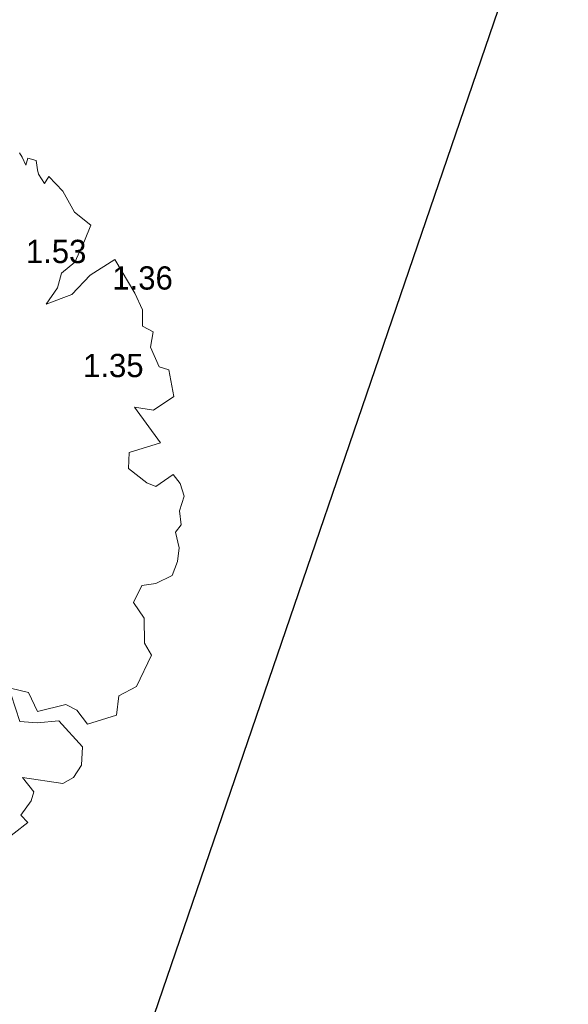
# Model space of a CAD drawing. Header units: metres. Extents: x 134157 to 138734, y 451157 to 455772.
# Tile 828 of 1056: x 136722 to 136728, y 454213 to 454223. Entities that reach past the tile are written whole.
import ezdxf

# ---------------------------------------------------------------- set-up
doc = ezdxf.new("R2010")
doc.units = ezdxf.units.M
doc.linetypes.add('HIDDEN__G5', pattern=[1.125, 0.75, -0.375])
doc.layers.add('-DR-alg-hulplijnen kantverharding asflast nieuwe fietsstraat', color=7, linetype='Continuous', true_color=0xff9429, plot=False)
for name, color, linetype in [('-DR-alg-projectgrens 1-200', 3, 'PROJECTGRENS_1-200'), ('-DR-bs-txt-hoogtemaat', 253, 'Continuous'), ('-DR-nw-vh-band 10x20 ob', 2, 'HIDDEN__G5'), ('-DR-nw-vh-kantverharding', 3, 'Continuous')]:
    doc.layers.add(name, color=color, linetype=linetype)
doc.layers.add('-DR-bs-boom', color=253, linetype='Continuous', lineweight=13)
doc.layers.add('-DR-nw-gr-arc-gras', color=7, linetype='Continuous', true_color=0xb5d5a4)
doc.layers.add('-DR-nw-vh-arc-asfalt fietsstraat rood', color=7, linetype='Continuous', lineweight=9, true_color=0xdfbfc7)
doc.layers.add('-DR-nw-vh-arc-sbs kf bruinrood rabat halfsteens', color=7, linetype='Continuous', lineweight=9, true_color=0xb88485)
doc.layers.add('-DR-nw-vh-arc-halfverharding stabilizer', color=7, linetype='Continuous', lineweight=9, true_color=0xe2e1c1, transparency=0.1)
doc.layers.add('-DR-nw-vh-kantverharding halfverharding stabilizer', color=7, linetype='Continuous', true_color=0xe2e1c1, transparency=0.1)
doc.styles.add('Drong', font='txt', dxfattribs={"height": 1.8})
doc.linetypes.add('PROJECTGRENS_1-200', pattern='A,0.32,-0.13,[133,ltypeshp.shx,S=0.13,R=0,X=-0.13,Y=0],-0.13,1.27', length=1.85)
pattern_1 = [(115.3356253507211, (136419.7180158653, 453326.2367068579), (-0.2236810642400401, -0.1059037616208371), [0.06, -0.187485]), (205.3356253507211, (136419.7180158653, 453326.2367068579), (0.1059037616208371, -0.22368106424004), [0.06, -0.187485])]

# ---------------------------------------------------------------- blocks, each defined once
blk = doc.blocks.new('Boom bestaand 1')
for points in [[(-0.06117739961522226, 0.3922887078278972), (-0.07359350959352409, 0.4116751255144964), (-0.08696696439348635, 0.4224718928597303), (-0.09262495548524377, 0.4414945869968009), (-0.1106275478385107, 0.4615454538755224), (-0.1241971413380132, 0.4751490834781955), (-0.1453325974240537, 0.4640004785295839), (-0.1728176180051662, 0.4610569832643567), (-0.1945372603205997, 0.4533219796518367), (-0.1891622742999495, 0.4455616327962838), (-0.2017040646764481, 0.4431737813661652), (-0.2067805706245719, 0.4443676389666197), (-0.2172318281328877, 0.4470540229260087), (-0.223502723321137, 0.4395920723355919), (-0.2169333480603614, 0.4339209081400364), (-0.2270861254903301, 0.4339209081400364), (-0.2330585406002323, 0.4330255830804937)], [(0.486239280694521, 0.09793392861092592), (0.4760560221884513, 0.1367859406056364), (0.4651348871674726, 0.1328873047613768), (0.4549940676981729, 0.1500411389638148), (0.4464131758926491, 0.157058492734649), (0.4261315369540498, 0.1516005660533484), (0.4510936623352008, 0.1913660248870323), (0.4495335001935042, 0.2054008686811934), (0.4401727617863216, 0.2194358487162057), (0.4214510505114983, 0.2287924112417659), (0.3832275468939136, 0.2155372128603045), (0.3754267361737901, 0.1921458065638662), (0.3660659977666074, 0.174212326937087), (0.3340829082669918, 0.1773311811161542)], [(0.3067805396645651, 0.1531599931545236), (0.3395434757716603, 0.1968240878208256), (0.3637257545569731, 0.1976037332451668), (0.3691863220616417, 0.2303518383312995), (0.3801072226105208, 0.2397084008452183), (0.399609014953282, 0.2443866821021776), (0.4034444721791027, 0.2789633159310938), (0.3841832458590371, 0.2902883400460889), (0.3824474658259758, 0.3130016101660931), (0.3562703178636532, 0.3433174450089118), (0.3405645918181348, 0.3413551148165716), (0.3140610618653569, 0.3521479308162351), (0.2924656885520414, 0.3482232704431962), (0.2787229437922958, 0.3649030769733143), (0.2826493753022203, 0.3806015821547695), (0.2816678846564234, 0.4012060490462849), (0.2696121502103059, 0.4131463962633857), (0.2559704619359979, 0.4211935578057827), (0.2376325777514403, 0.4247699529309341), (0.2327126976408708, 0.4339348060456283), (0.2168346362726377, 0.4384054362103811), (0.2036403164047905, 0.4500289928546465), (0.1886569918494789, 0.4518171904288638), (0.1756539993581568, 0.4483018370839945), (0.1805619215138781, 0.4247540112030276), (0.1727090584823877, 0.4169046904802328), (0.1491504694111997, 0.4041495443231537), (0.1324630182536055, 0.4119988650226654), (0.1367428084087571, 0.4496134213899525), (0.08730905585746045, 0.4384901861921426), (0.09908835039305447, 0.4571323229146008), (0.09418019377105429, 0.4846048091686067), (0.06375046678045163, 0.4914729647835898), (0.05589760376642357, 0.4826424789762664), (0.03135728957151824, 0.4826424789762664), (0.01663305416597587, 0.4924541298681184), (0.005835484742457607, 0.4836236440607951), (-0.01138269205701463, 0.4909806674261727), (-0.0324473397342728, 0.4904917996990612), (-0.07724476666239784, 0.4849998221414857), (-0.07173439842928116, 0.451695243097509), (-0.05985273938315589, 0.4236270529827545), (-0.06117739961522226, 0.3922887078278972)]]:
    blk.add_lwpolyline(points)

msp = doc.modelspace()

# ---------------------------------------------------------------- hatches: boundary and pattern name
at = {"layer": '-DR-nw-gr-arc-gras', "transparency": 33554687}
h = msp.add_hatch(dxfattribs=at)
h.set_pattern_fill('AGR-BOLLEN', color=256, scale=0.1, pattern_type=2)
h.set_pattern_definition(pattern_1)
edge = h.paths.add_edge_path()
edge.add_arc((-7000776.809524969, 3043164.567559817), 7592527.997363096, 340.0567505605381, 340.0572256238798)
edge.add_line((136455.7815594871, 453494.2542758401), (136455.1236032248, 453494.4934109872))
edge.add_arc((380495.2223584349, 364992.5484406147), 259592.3035530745, 160.0666568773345, 160.0804453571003)
edge.add_line((136433.832290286, 453435.7615323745), (136433.813485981, 453435.768343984))
edge.add_line((136433.813485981, 453435.768343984), (136432.1794965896, 453431.2550945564))
edge.add_line((136432.1794965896, 453431.2550945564), (136432.198303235, 453431.2482893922))
edge.add_line((136432.198303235, 453431.2482893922), (136431.6776287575, 453429.8696050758))
edge.add_line((136431.6776287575, 453429.8696050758), (136432.3363505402, 453429.6312341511))
edge.add_line((136432.3363505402, 453429.6312341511), (136434.3092713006, 453435.0765756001))
h = msp.add_hatch(dxfattribs=at)
h.set_pattern_fill('AGR-BOLLEN', color=256, scale=0.1, pattern_type=2)
h.set_pattern_definition(pattern_1)
edge = h.paths.add_edge_path()
edge.add_line((136644.2753070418, 454017.4218487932), (136643.9350728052, 454016.4814706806))
edge.add_line((136643.9350728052, 454016.4814706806), (136643.8839339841, 454016.3403207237))
edge.add_line((136643.8839339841, 454016.3403207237), (136644.542212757, 454016.1016536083))
edge.add_arc((1711333.983143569, -116117.4265426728), 1674723.581774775, 160.0956720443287, 160.096657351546, ccw=False)
edge.add_line((136654.3469492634, 454043.1812754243), (136653.6888597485, 454043.419891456))
edge.add_line((136653.6888597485, 454043.419891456), (136653.6378049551, 454043.2789838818))
edge.add_line((136653.6378049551, 454043.2789838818), (136653.2975354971, 454042.3386559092))
edge.add_line((136653.2975354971, 454042.3386559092), (136644.2753070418, 454017.4218487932))
h = msp.add_hatch(dxfattribs=at)
h.set_pattern_fill('AGR-BOLLEN', color=256, scale=0.1, pattern_type=2)
h.set_pattern_definition(pattern_1)
edge = h.paths.add_edge_path()
edge.add_line((136715.0112378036, 454211.3267571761), (136714.3504563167, 454211.5593636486))
edge.add_line((136714.3504563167, 454211.5593636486), (136718.4512668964, 454223.285286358))
edge.add_line((136718.4512668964, 454223.285286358), (136722.5186230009, 454235.0227083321))
edge.add_line((136722.5186230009, 454235.0227083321), (136723.1803275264, 454234.794149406))
edge.add_arc((132528.61179572, 455681.7840871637), 4437.13703281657, 340.6463634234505, 340.9672282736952, ccw=False)
h = msp.add_hatch(dxfattribs=at)
h.set_pattern_fill('AGR-BOLLEN', color=256, scale=0.1, pattern_type=2)
h.set_pattern_definition(pattern_1)
h.paths.add_polyline_path([(136680.8181372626, 454113.3477231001), (136681.7583936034, 454113.0072557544), (136695.6216056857, 454151.2331555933), (136697.8514209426, 454150.418564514), (136700.8020000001, 454158.7690000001), (136698.5957472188, 454159.4627371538), (136702.3224466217, 454169.7982563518, 0.003576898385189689), (136716.2680567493, 454208.7901107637, 0.003576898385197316), (136718.6060000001, 454208.0040000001, 0.003576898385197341), (136721.1490000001, 454215.3520000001, 0.00357689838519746), (136718.841618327, 454216.1837744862, 0.003577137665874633), (136723.8472994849, 454230.5978849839), (136722.9019403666, 454230.923898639, -0.003576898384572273), (136701.3821902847, 454170.1387237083)])
h = msp.add_hatch(dxfattribs=at)
h.set_pattern_fill('AGR-BOLLEN', color=256, scale=0.1, pattern_type=2)
h.set_pattern_definition(pattern_1)
edge = h.paths.add_edge_path()
edge.add_arc((201445.8787886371, 430906.3577488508), 68798.18994699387, 160.2184351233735, 160.2357859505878, ccw=False)
edge.add_arc((201560.3116756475, 431227.0068245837), 68798.19358799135, 160.484620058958, 160.5019708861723, ccw=False)
edge.add_line((136714.446815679, 454209.7231900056), (136713.7865181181, 454209.9556261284))
edge.add_line((136713.7865181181, 454209.9556261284), (136713.7367865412, 454209.8142461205))
edge.add_line((136713.7367865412, 454209.8142461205), (136713.4053277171, 454208.8707135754))
edge.add_arc((132463.7408879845, 455704.5910048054), 4505.199999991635, 340.09465014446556, 340.60986997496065, ccw=False)
edge.add_line((136699.7837545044, 454170.7175181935), (136694.0695503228, 454154.9368074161))
edge.add_line((136694.0695503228, 454154.9368074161), (136693.729157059, 454153.9965279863))
edge.add_line((136693.729157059, 454153.9965279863), (136693.6780549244, 454153.8553647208))
edge.add_line((136693.6780549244, 454153.8553647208), (136694.3366119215, 454153.6165329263))
edge.add_line((136694.3366119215, 454153.6165329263), (136700.4419339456, 454170.4791910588))
at = {"layer": '-DR-nw-vh-arc-asfalt fietsstraat rood', "transparency": 33554687}
h = msp.add_hatch(color=256, dxfattribs=at)
h.dxf.hatch_style = 1
edge = h.paths.add_edge_path()
edge.add_line((136621.1191711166, 453955.2346702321), (136699.219600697, 454170.9217985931))
edge.add_arc((132463.7408879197, 455704.5910048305), 4504.600000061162, 340.0946501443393, 342.4755033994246)
edge.add_line((136759.2747347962, 454348.1949966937), (136783.3161431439, 454424.331082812))
edge.add_line((136783.3161431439, 454424.331082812), (136779.3110722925, 454425.5957596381))
edge.add_line((136779.3110722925, 454425.5957596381), (136755.2696639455, 454349.4596735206))
edge.add_arc((132463.7408877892, 455704.5910048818), 4500.400000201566, 340.09465014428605, 342.4755033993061, ccw=False)
edge.add_line((136695.2705240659, 454172.3517614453), (136617.1700944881, 453956.6646330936))
edge.add_line((136617.1700944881, 453956.6646330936), (136621.1191711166, 453955.2346702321))
at = {"layer": '-DR-nw-vh-arc-halfverharding stabilizer'}
h = msp.add_hatch(dxfattribs=at)
h.set_pattern_fill('GRAVEL', color=256, scale=0.03)
h.set_pattern_definition([(228.0127875, (0.54864, 0.7619999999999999), (-6.096000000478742, -6.857999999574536), [0.102516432, -10.1491450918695]), (184.969741, (0.4800599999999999, 0.6858), (9.143999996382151, 0.7620000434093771), [0.175921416, -17.41621466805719]), (132.5104471, (0.3048, 0.6705599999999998), (7.620000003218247, -8.381999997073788), [0.124044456, -12.28041683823]), (267.273689, (0.00762, 0.4800599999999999), (0.7620000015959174, 15.23999999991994), [0.160201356, -15.8599312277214]), (292.83365418, (0, 0.32004), (-3.810000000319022, 9.143999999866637), [0.15709011, -15.5519423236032]), (357.2736889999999, (0.06096, 0.17526), (-15.23999999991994, 0.7620000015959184), [0.160201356, -15.8599312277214]), (37.69424047, (0.22098, 0.16764), (-9.905999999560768, -7.620000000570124), [0.211858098, -20.9739345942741]), (72.25532837, (0.38862, 0.29718), (5.334000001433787, 16.76399999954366), [0.200015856, -19.8015769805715]), (121.42956562, (0.4495799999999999, 0.48768), (-6.096000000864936, 9.905999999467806), [0.1607439, -15.9136637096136]), (175.2363583, (0.36576, 0.6248400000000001), (8.381999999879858, -0.7620000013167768), [0.183513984, -8.992181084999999]), (222.3974378, (0.18288, 0.64008), (-9.143999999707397, -8.382000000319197), [0.237323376, -23.4950317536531]), (138.81407483, (0.7619999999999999, 0.47244), (-5.333999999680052, 4.572000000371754), [0.08100136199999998, -8.0191697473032]), (171.4692344, (0.70104, 0.52578), (9.906000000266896, -1.523999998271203), [0.154104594, -15.256391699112]), (225, (0.54864, 0.54864), (-1.06581410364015e-16, -0.7620000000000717), [0.107762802, -0.9698679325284]), (203.19859051, (0.4953, 0.64008), (3.810000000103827, 1.5239999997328), [0.05803239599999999, -5.745186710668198]), (291.80140949, (0.44196, 0.61722), (-0.7620000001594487, 2.285999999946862), [0.082069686, -4.021425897]), (30.96375653, (0.47244, 0.5410200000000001), (2.286000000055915, 1.523999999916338), [0.133295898, -4.309889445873]), (161.56505118, (0.5867399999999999, 0.6096), (1.524000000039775, -0.761999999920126), [0.096386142, -2.3132694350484]), (16.389540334, (0, 0.61722), (7.620000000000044, 2.286000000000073), [0.1350264, -13.3676480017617]), (70.34617594, (0.12954, 0.65532), (-3.048000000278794, -8.381999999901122), [0.113279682, -11.21466470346]), (293.19859051, (0.5867399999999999, 0.7619999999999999), (-1.523999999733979, 3.810000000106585), [0.11606403, -5.687155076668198]), (343.6104596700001, (0.6324599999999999, 0.65532), (-7.620000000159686, 2.285999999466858), [0.1350264, -13.367648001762]), (339.44395478, (0, 0.14478), (-3.809999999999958, 1.524000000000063), [0.1302105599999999, -6.3803202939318]), (294.7751406, (0.12192, 0.09906), (-3.810000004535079, 8.381999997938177), [0.109101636, -10.801078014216]), (66.80140949, (0.59436, 0), (1.523999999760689, 3.810000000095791), [0.11606403, -5.687155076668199]), (17.35402464, (0.64008, 0.10668), (-9.905999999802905, -3.048000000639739), [0.127734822, -12.64571279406]), (69.44395478, (0.22098, 0), (-1.524000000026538, -3.809999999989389), [0.06510527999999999, -6.445425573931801]), (101.309932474, (0.54864, 0), (-0.7620000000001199, 3.048000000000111), [0.03885437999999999, -3.8465984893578]), (165.963756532, (0.5410200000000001, 0.0381), (2.285999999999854, -0.7619999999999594), [0.15709011, -2.9847163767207]), (186.00900596, (0.38862, 0.0762), (7.61999999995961, 0.762000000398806), [0.1455801, -14.4124094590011]), (303.69006753, (0.47244, 0.47244), (-0.7620000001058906, 1.523999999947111), [0.109897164, -2.637532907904]), (353.15722659, (0.5334, 0.3809999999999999), (12.9540000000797, -1.523999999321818), [0.191867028, -18.9948027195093]), (60.9453959, (0.7239, 0.35814), (-3.048000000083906, -5.333999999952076), [0.078452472, -7.766817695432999]), (90, (0.7619999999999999, 0.42672), (-0.7619999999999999, 0.7619999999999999), [0.04572, -0.7162799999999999]), (120.25643716, (0.37338, 0.09906), (3.047999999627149, -5.334000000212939), [0.105860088, -10.48018223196]), (48.01278749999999, (0.32004, 0.1905), (6.096000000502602, 6.857999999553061), [0.205032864, -10.0466286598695]), (0, (0.4572, 0.3429), (0.7619999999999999, 0.7619999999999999), [0.19812, -0.5638799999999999]), (325.3048465, (0.65532, 0.3429), (7.620000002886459, -5.333999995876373), [0.120482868, -11.927795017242]), (254.0546040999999, (0.75438, 0.27432), (-0.761999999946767, -3.048000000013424), [0.110948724, -5.4364950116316]), (207.64597536, (0.7239, 0.16764), (-14.478000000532, -7.619999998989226), [0.18064353, -17.8837393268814]), (175.42607874, (0.5638799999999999, 0.08381999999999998), (-9.905999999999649, 0.7619999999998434), [0.191108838, -18.919753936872])])
edge = h.paths.add_edge_path()
edge.add_line((136696.3611916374, 454156.2724135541), (136701.3821902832, 454170.1387237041))
edge.add_arc((132463.7408890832, 455704.5910044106), 4506.899998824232, 340.0946501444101, 340.3824801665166)
edge.add_arc((132463.740888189, 455704.59100474), 4506.899999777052, 340.3824801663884, 340.9144113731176)
edge.add_line((136722.9019403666, 454230.923898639), (136725.9012828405, 454239.6212513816))
edge.add_line((136725.9012828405, 454239.6212513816), (136725.0504544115, 454239.9146654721))
edge.add_line((136725.0504544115, 454239.9146654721), (136723.7971678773, 454236.2738443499))
edge.add_line((136723.7971678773, 454236.2738443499), (136723.0405039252, 454236.5352031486))
edge.add_line((136723.0405039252, 454236.5352031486), (136722.5512712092, 454235.1172286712))
edge.add_line((136722.5512712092, 454235.1172286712), (136723.3075039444, 454234.8560547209))
edge.add_line((136723.3075039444, 454234.8560547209), (136722.051111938, 454231.2173127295))
edge.add_line((136722.051111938, 454231.2173127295), (136715.0723628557, 454211.1992251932))
edge.add_line((136715.0723628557, 454211.1992251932), (136714.3172518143, 454211.4650372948))
edge.add_line((136714.3172518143, 454211.4650372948), (136713.8196736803, 454210.0499697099))
edge.add_line((136713.8196736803, 454210.0499697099), (136714.5743433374, 454209.7843129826))
edge.add_line((136714.5743433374, 454209.7843129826), (136708.1893734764, 454191.7482985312))
edge.add_arc((132463.7408867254, 455704.5910051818), 4506.000001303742, 340.0946501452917, 340.38248016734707, ccw=False)
edge.add_line((136700.5359595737, 454170.4451443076), (136695.5145284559, 454156.577639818))
edge.add_line((136695.5145284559, 454156.577639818), (136696.3611916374, 454156.2724135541))
at = {"layer": '-DR-nw-vh-arc-sbs kf bruinrood rabat halfsteens', "transparency": 33554687}
h = msp.add_hatch(color=256, dxfattribs=at)
h.dxf.hatch_style = 1
edge = h.paths.add_edge_path()
edge.add_arc((132463.740887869, 455704.591004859), 4500.400000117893, 340.6405330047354, 340.9609252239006)
edge.add_line((136717.9524628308, 454236.5024392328), (136717.5745924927, 454236.6336435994))
edge.add_arc((8236.309871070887, 498800.6098589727), 135990.3796617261, 340.860633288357, 340.8707975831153, ccw=False)
edge.add_line((136709.6669031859, 454213.841715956), (136709.4779428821, 454213.377972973))
edge.add_line((136709.4779428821, 454213.377972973), (136709.3002212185, 454212.8720768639))
edge.add_line((136709.3002212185, 454212.8720768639), (136709.6765894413, 454212.7363942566))
h = msp.add_hatch(color=256, dxfattribs=at)
h.dxf.hatch_style = 1
edge = h.paths.add_edge_path()
edge.add_line((136722.2978290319, 454234.9931755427), (136722.2978497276, 454234.9932355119))
edge.add_line((136722.2978497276, 454234.9932355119), (136721.9199899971, 454235.1244706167))
edge.add_arc((132463.7408884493, 455704.5910047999), 4504.59999954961, 340.64009942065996, 340.9608192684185, ccw=False)
edge.add_arc((132463.7409597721, 455704.5909790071), 4504.599923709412, 340.0946501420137, 340.64009942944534, ccw=False)
edge.add_line((136699.219600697, 454170.9217985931), (136692.3987732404, 454152.0849663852))
edge.add_line((136692.3987732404, 454152.0849663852), (136678.3662238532, 454113.331782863))
edge.add_line((136678.3662238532, 454113.331782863), (136678.7424330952, 454113.1958906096))
edge.add_line((136678.7424330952, 454113.1958906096), (136692.5195549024, 454151.2438747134))
edge.add_line((136692.5195549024, 454151.2438747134), (136699.5957032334, 454170.7856116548))
edge.add_arc((132463.7409193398, 455704.5909935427), 4504.999966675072, 340.0946501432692, 340.6400581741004)
edge.add_arc((132463.7408879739, 455704.5910047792), 4504.999999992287, 340.6400581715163, 340.9608083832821)

# ---------------------------------------------------------------- linework, layer by layer
at = {"layer": '-DR-alg-hulplijnen kantverharding asflast nieuwe fietsstraat'}
for points in [[(136782.1872382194, 454454.7183996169), (136782.7811478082, 454444.4882891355, -0.09121424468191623), (136782.1101864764, 454439.1022242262), (136779.3721577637, 454430.4312351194, 0.08061157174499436), (136779.1407305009, 454428.8462188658), (136779.1650810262, 454427.3139419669, -0.08061157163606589), (136778.9336537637, 454425.7289257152), (136779.3110722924, 454425.595759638), (136755.2696639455, 454349.4596735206, -0.01038880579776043), (136695.2705240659, 454172.3517614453), (136617.170094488, 453956.6646330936), (136616.793991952, 453956.8008200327, -0.01664357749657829), (136615.5574884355, 453953.711278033), (136612.5988155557, 453946.9774368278)], [(136782.1872382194, 454454.7183996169), (136782.7811478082, 454444.4882891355, -0.09121424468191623), (136782.1101864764, 454439.1022242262), (136779.3721577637, 454430.4312351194, 0.08061157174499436), (136779.1407305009, 454428.8462188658), (136779.1650810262, 454427.3139419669, -0.08061157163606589), (136778.9336537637, 454425.7289257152), (136779.3110722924, 454425.595759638), (136755.2696639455, 454349.4596735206, -0.01038880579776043), (136695.2705240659, 454172.3517614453), (136617.170094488, 453956.6646330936), (136616.793991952, 453956.8008200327, -0.01664357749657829), (136615.5574884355, 453953.711278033), (136612.5988155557, 453946.9774368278)], [(136795.3186191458, 454446.8927752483, -0.1133395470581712), (136791.4409132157, 454440.3456031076), (136791.3770963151, 454440.278100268, 0.1125669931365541), (136788.0051475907, 454434.5237714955), (136786.0472758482, 454428.3234404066, -0.08061157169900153), (136785.3264985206, 454426.8929456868), (136784.4183557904, 454425.6411321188, 0.08061144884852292), (136783.6975791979, 454424.2106397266), (136783.3161431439, 454424.331082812), (136759.2747347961, 454348.1949966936, -0.01038880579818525), (136699.219600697, 454170.9217985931), (136621.1191711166, 453955.2346702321), (136621.4952736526, 453955.0984832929, 0.01664357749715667), (136620.467022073, 453951.9335331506), (136618.8898399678, 453946.4661328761, -0.01664357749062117)], [(136795.3186191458, 454446.8927752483, -0.1133395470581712), (136791.4409132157, 454440.3456031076), (136791.3770963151, 454440.278100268, 0.1125669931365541), (136788.0051475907, 454434.5237714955), (136786.0472758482, 454428.3234404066, -0.08061157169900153), (136785.3264985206, 454426.8929456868), (136784.4183557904, 454425.6411321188, 0.08061144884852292), (136783.6975791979, 454424.2106397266), (136783.3161431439, 454424.331082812), (136759.2747347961, 454348.1949966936, -0.01038880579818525), (136699.219600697, 454170.9217985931), (136621.1191711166, 453955.2346702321), (136621.4952736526, 453955.0984832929, 0.01664357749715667), (136620.467022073, 453951.9335331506), (136618.8898399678, 453946.4661328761, -0.01664357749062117)]]:
    msp.add_lwpolyline(points, format="xyb", dxfattribs=at)
at = {"layer": '-DR-alg-projectgrens 1-200', "flags": 128}
msp.add_lwpolyline([(136721.4614126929, 454206.1355023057), (136727.4976405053, 454223.7516176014), (136730.5812698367, 454232.7175398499), (136734.459636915, 454243.958702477), (136738.0329631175, 454254.3057511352), (136742.1831830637, 454266.2662668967), (136750.5682339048, 454290.8423468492), (136760.392604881, 454319.4555148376), (136770.6655345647, 454349.3284017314), (136772.7130334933, 454355.2375255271), (136774.612293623, 454360.472703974), (136776.997639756, 454366.9996510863), (136784.3060310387, 454387.2082632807), (136790.3390255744, 454404.0832479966), (136797.3108895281, 454423.3603418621), (136807.0580164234, 454450.0933327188), (136800.6459823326, 454453.198166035), (136770.1293263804, 454470.8392502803), (136763.4628964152, 454464.3928177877), (136767.2219767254, 454456.488320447), (136768.446774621, 454452.9019010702), (136769.6121362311, 454448.5390902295), (136767.1901857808, 454443.6044278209), (136763.9804044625, 454431.78523306), (136763.4980324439, 454430.8065072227), (136764.7847718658, 454430.2215349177), (136759.6495878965, 454419.8651471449), (136760.2067292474, 454419.6135889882), (136758.3051672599, 454415.7551963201), (136757.4333557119, 454413.9278402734), (136755.5135803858, 454410.0369911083), (136754.9933739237, 454410.2920303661), (136749.8722845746, 454399.961884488), (136748.6156828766, 454400.5846870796), (136748.5476600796, 454400.4476262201), (136744.2871101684, 454402.5470422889), (136738.7603675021, 454389.7184848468), (136744.8285157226, 454387.0620129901), (136753.5165828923, 454383.2585824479), (136750.4454420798, 454376.2315008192), (136747.3001386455, 454368.9990925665), (136747.7019947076, 454368.8213485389), (136745.4212838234, 454363.6575167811), (136743.7712198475, 454359.8818756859), (136741.4736476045, 454354.7148318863), (136741.1067372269, 454354.8779031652), (136737.9448004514, 454347.8529095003), (136734.8598097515, 454340.7764631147), (136727.1932653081, 454344.1813445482), (136720.3972555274, 454330.2850260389), (136716.7051284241, 454321.7301903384), (136725.346156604, 454317.8856269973), (136722.1987328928, 454310.8074680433), (136718.1447215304, 454301.4878099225), (136714.1306750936, 454292.7129706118), (136709.7479071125, 454294.6405861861), (136707.0898129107, 454288.6071570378), (136709.5730063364, 454287.5058452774), (136709.5303924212, 454287.4102007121), (136709.6165589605, 454287.3713784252), (136709.4237179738, 454286.9446664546), (136712.1181323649, 454285.7683394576), (136724.4053834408, 454280.40601671), (136724.3945406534, 454280.3722835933), (136724.5601275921, 454280.3013177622), (136719.3266368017, 454264.6213396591), (136718.5536664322, 454264.2788026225), (136712.1490699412, 454267.0433062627), (136705.336609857, 454251.4945309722), (136713.1547930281, 454248.121823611), (136713.6296653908, 454247.1066979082), (136703.3628736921, 454216.0173112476), (136702.5296078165, 454215.6645962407), (136697.2997799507, 454218.0132068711), (136691.6561519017, 454205.1929293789), (136698.1691824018, 454202.2869482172), (136696.0848427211, 454197.5466439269), (136697.1157620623, 454197.0663415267), (136693.3404436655, 454185.7705750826), (136691.210382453, 454179.7988425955), (136691.1538561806, 454179.8178830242), (136689.2565954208, 454174.4702634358), (136688.6774819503, 454172.9217348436), (136686.6454361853, 454167.8593180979), (136686.7931511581, 454167.8056035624), (136683.4987278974, 454158.7287245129), (136679.6202492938, 454148.1614205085), (136677.5444797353, 454142.3922816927), (136675.6007311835, 454137.0209764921), (136671.7597944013, 454126.4011512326), (136667.0848490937, 454113.482877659), (136666.3102427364, 454113.053488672), (136658.5208628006, 454114.6506270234), (136655.4003561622, 454098.9824757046), (136661.0921995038, 454097.8246970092), (136661.2694465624, 454097.5188971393), (136621.349557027, 453987.8626198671), (136614.3766500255, 453990.9632921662), (136611.9345853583, 453985.5300270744), (136608.3745413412, 453987.1196889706), (136605.0140629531, 453979.7732868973), (136610.3679676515, 453977.3856095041), (136616.0993917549, 453974.9109095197), (136616.4180735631, 453974.2166734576), (136608.3939134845, 453952.1359851), (136599.9096817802, 453929.478839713), (136596.3332416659, 453930.8470697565), (136596.7025780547, 453931.8007739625), (136592.690606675, 453933.3568103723), (136592.5823684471, 453933.1112699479), (136587.1666087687, 453935.2079171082), (136587.1133719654, 453935.1014435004), (136586.9083803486, 453935.1996247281), (136584.7297915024, 453936.2519309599), (136573.4195847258, 453911.8970551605), (136576.9058538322, 453910.2265512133), (136577.7550063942, 453910.8166572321), (136581.7099004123, 453908.9229534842), (136581.7799016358, 453907.8909354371), (136588.3553676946, 453904.7426533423), (136581.3567526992, 453890.2881160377), (136584.4079268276, 453889.2178739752), (136581.9197178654, 453882.301448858), (136582.601412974, 453881.5813248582), (136581.1418997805, 453877.4782788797), (136580.1304940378, 453877.2808890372), (136578.3012561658, 453872.1036821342), (136578.9859669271, 453871.382111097), (136577.5259187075, 453867.3093859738), (136576.5394092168, 453867.189688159), (136574.6538962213, 453861.98977681), (136575.3566261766, 453861.2190729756), (136573.8594803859, 453857.0977611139), (136572.8232828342, 453856.8578539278), (136568.249353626, 453844.0563549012), (136569.0513033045, 453843.7225085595), (136568.2464862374, 453841.9862897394), (136569.9158138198, 453841.290025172), (136566.691677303, 453833.861641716), (136560.7574092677, 453836.4857936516), (136555.1930274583, 453823.5555627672), (136563.2068687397, 453820.3295449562), (136562.2441309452, 453817.9379810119), (136562.0591054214, 453818.0124640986), (136558.0189829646, 453808.0140820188), (136558.2177359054, 453807.9345808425), (136557.146456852, 453805.2522943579), (136555.4765638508, 453804.5556952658), (136553.6709496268, 453802.5003809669), (136552.6116124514, 453799.6979788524), (136545.819509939, 453781.4219849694), (136541.6467416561, 453783.3564375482), (136534.7495119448, 453768.6800804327), (136539.5245390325, 453766.4507703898), (136534.8143601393, 453753.8676775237), (136534.7894609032, 453753.8794224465), (136534.3789931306, 453752.8726532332), (136534.1824946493, 453752.9602354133), (136532.9256728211, 453749.6674104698), (136533.0985091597, 453749.602870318), (136532.77218899, 453748.7054898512), (136532.5839993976, 453748.7919034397), (136530.4572875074, 453743.0847201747), (136530.6272958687, 453743.0222472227), (136516.4928875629, 453704.5919896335), (136514.575213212, 453699.2202106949), (136492.1808605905, 453636.4012384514), (136492.7364887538, 453636.2041439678), (136489.1572213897, 453626.3411628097), (136485.0791461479, 453628.2492913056), (136478.1599331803, 453613.7876420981), (136483.141269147, 453611.4793990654), (136461.8669452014, 453552.9396374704), (136457.3540634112, 453554.5816234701), (136454.0603581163, 453545.4167166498), (136458.6475220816, 453543.7758212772), (136443.5980798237, 453501.592848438), (136436.3907746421, 453504.1747130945), (136430.8235818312, 453488.6271941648), (136437.0201776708, 453486.3930706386), (136418.281595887, 453434.8107571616), (136413.2269505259, 453420.0854028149), (136407.3638935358, 453401.4661517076), (136407.0557727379, 453400.0561749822), (136406.4665228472, 453398.4505571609), (136401.8966078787, 453385.5921225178), (136395.3318336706, 453388.7007154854), (136389.2312719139, 453376.078577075), (136397.1570315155, 453372.3532588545), (136391.911147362, 453357.7907900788), (136390.9651849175, 453355.4642337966), (136388.6235607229, 453350.3706501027), (136384.3016725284, 453352.2735136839), (136382.1263952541, 453347.5437823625), (136391.3584262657, 453344.2432470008), (136383.1677707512, 453321.6603605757), (136378.5877845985, 453323.3619825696), (136367.2822209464, 453291.7912231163), (136367.8712875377, 453291.2269459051), (136363.5182685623, 453279.254771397), (136362.0909635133, 453275.2765894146), (136356.4323903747, 453259.569842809), (136355.262189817, 453256.3102995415), (136348.5726876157, 453237.8761680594), (136370.775556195, 453230.2716276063), (136374.3282028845, 453240.6944996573), (136372.7667498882, 453241.8029445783), (136382.1628450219, 453267.9422245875), (136384.5513140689, 453274.6494235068), (136388.9803415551, 453286.6560762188), (136393.3454927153, 453297.2873242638), (136406.6642593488, 453334.2694553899), (136411.9238963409, 453350.354626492), (136416.7539045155, 453363.9489705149), (136418.4542781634, 453363.3413411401), (136423.3000193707, 453376.9015325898), (136421.6494725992, 453377.4913563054), (136422.5155630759, 453379.9171508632), (136425.0142394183, 453387.0502269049), (136430.1278896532, 453401.328665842), (136433.0083524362, 453409.3639565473), (136437.5004329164, 453421.9731824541), (136444.4243294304, 453441.3025602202), (136447.8979184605, 453451.0434338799), (136454.6682700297, 453469.8543763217), (136458.2536723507, 453479.6664804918), (136467.6469558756, 453501.9207482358), (136478.4219470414, 453531.4654507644), (136485.603188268, 453551.2589262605), (136497.2694431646, 453583.741326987), (136504.055722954, 453602.5864304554), (136505.8321386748, 453601.9516274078), (136510.6778798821, 453615.5118188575), (136508.9321515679, 453616.135655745), (136511.5808207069, 453623.4955055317), (136513.5804099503, 453629.0529882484), (136518.6733328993, 453642.8883030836), (136519.0149258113, 453643.4042401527), (136522.6804117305, 453653.6195636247), (136522.6635908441, 453653.9569708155), (136523.620007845, 453656.5936863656), (136528.7299313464, 453670.9263864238), (136534.7565171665, 453688.0032128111), (136543.6203036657, 453712.7675529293), (136551.3516967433, 453734.3803307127), (136563.424559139, 453767.6797093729), (136566.6093728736, 453776.6542540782), (136569.182089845, 453777.966221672), (136577.4871501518, 453774.8672349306), (136583.8733999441, 453792.7031141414), (136575.9242361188, 453795.6221844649), (136575.2048938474, 453797.1547002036), (136576.9970202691, 453801.8114875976), (136581.9561870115, 453815.4244153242), (136586.2693690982, 453827.2739153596), (136591.5049732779, 453840.8399544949), (136603.7576335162, 453874.9465804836), (136606.2042554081, 453881.9388386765), (136608.1801962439, 453887.6124979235), (136608.4708316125, 453887.6159140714), (136610.0707009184, 453888.6729705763), (136612.8771625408, 453896.3339426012), (136616.9170365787, 453896.1940089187), (136618.8456614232, 453897.1870353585), (136619.3801401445, 453898.5042341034), (136644.1569869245, 453889.689088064), (136649.2588358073, 453888.4308618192), (136662.9156093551, 453886.0172650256), (136671.3737691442, 453885.3668483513), (136676.8695800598, 453884.9502829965), (136677.7948190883, 453897.1571040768), (136672.5559660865, 453897.5541928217), (136667.4469275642, 453898.4601088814), (136645.4097219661, 453906.1142123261), (136624.7787032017, 453913.5469389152), (136625.183977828, 453914.8310296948), (136624.3902644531, 453916.7566582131), (136621.3764649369, 453919.2331142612), (136624.2836680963, 453927.3222319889), (136623.2809361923, 453929.1355906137), (136623.2097707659, 453929.1919285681), (136624.0852887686, 453931.6430470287), (136629.3043921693, 453946.5099176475), (136630.5405496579, 453950.1466132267), (136636.2425607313, 453965.6651292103), (136638.1912334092, 453964.9687700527), (136643.7184069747, 453980.5147983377), (136641.8291691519, 453981.18991842), (136651.2037302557, 454007.4234372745), (136658.5055284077, 454027.6418757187), (136665.4704804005, 454047.0063027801), (136669.4959243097, 454058.3571144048), (136675.353535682, 454074.4194390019), (136676.2577085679, 454077.0937356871), (136678.7468314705, 454083.7559183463), (136682.5256458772, 454094.1706507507), (136686.10090541, 454103.6393789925), (136687.0385480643, 454106.4749781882), (136697.7950263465, 454137.2417014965), (136697.717398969, 454137.2532407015), (136705.5554541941, 454159.7801565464), (136713.0779621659, 454181.7285563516), (136716.785401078, 454192.5146579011), (136718.1081245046, 454192.0419820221), (136722.9538657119, 454205.6021734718)], close=True, dxfattribs=at)
at = {"layer": '-DR-nw-vh-band 10x20 ob', "ltscale": 0.9}
msp.add_lwpolyline([(136714.9780226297, 454211.2331659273, 0.001389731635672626), (136723.2137561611, 454234.8884174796, 0.001389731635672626)], format="xyb", dxfattribs=at)
at = {"layer": '-DR-nw-vh-kantverharding'}
for points in [[(136616.7939919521, 453956.8008200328), (136617.1700944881, 453956.6646330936), (136695.2705240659, 454172.3517614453, 0.01038880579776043), (136755.2696639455, 454349.4596735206), (136779.3110722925, 454425.5957596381)], [(136783.8943779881, 454424.7310660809, 0.4472010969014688), (136784.2009176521, 454424.0516779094), (136785.5093855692, 454423.6384508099, -0.4142026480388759), (136785.7051173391, 454423.2620436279), (136774.1273234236, 454386.5966410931, -0.4142135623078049), (136773.7509128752, 454386.4008986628), (136772.4158892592, 454386.8224576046, 0.4142135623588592), (136771.7885383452, 454386.4962202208), (136771.2164226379, 454384.6844024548, 0.414213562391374), (136771.5426600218, 454384.0570515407), (136772.8776836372, 454383.635492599, -0.414213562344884), (136773.0734260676, 454383.2590820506), (136764.8078596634, 454357.0830832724, -0.4142135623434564), (136764.431449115, 454356.8873408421), (136763.0964254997, 454357.3088997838, 0.4142135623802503), (136762.4690745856, 454356.9826623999), (136759.6561701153, 454348.0745512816, -0.01038880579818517), (136699.5957032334, 454170.7856116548), (136621.4952736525, 453955.0984832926, 0.01664357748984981), (136620.467022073, 453951.9335331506), (136618.8898399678, 453946.4661328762, -0.01664357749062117)], [(136621.4952736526, 453955.098483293), (136621.1191711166, 453955.2346702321), (136699.219600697, 454170.9217985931, 0.01038880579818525), (136759.2747347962, 454348.1949966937), (136783.3161431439, 454424.331082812)], [(136715.072370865, 454211.2000236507, 0.001389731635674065), (136723.3082871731, 454234.855800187, 0.001389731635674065)]]:
    msp.add_lwpolyline(points, format="xyb", dxfattribs=at)
at = {"layer": '-DR-nw-vh-kantverharding halfverharding stabilizer'}
msp.add_lwpolyline([(136680.8181372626, 454113.3477231), (136701.3821902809, 454170.1387236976, 0.003576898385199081), (136722.9019403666, 454230.923898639)], format="xyb", dxfattribs=at)

# ---------------------------------------------------------------- block references
at = {"layer": '-DR-bs-boom', "xscale": 9, "yscale": 9, "rotation": 293.3958673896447}
msp.add_blockref('Boom bestaand 1', (136719.4910000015, 454217.8850000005), dxfattribs=at)

# ---------------------------------------------------------------- texts
at = {"layer": '-DR-bs-txt-hoogtemaat', "color": 253, "char_height": 0.24, "attachment_point": 7, "style": 'Drong'}
for s, insert in [('1.53', (136722.302, 454220.215, 1.529)), ('1.36', (136723.195, 454219.9409999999, 1.361)), ('1.35', (136722.893, 454219.037, 1.348))]:
    msp.add_mtext(s, dxfattribs=dict(at, insert=insert))

doc.saveas('drawing.dxf')
